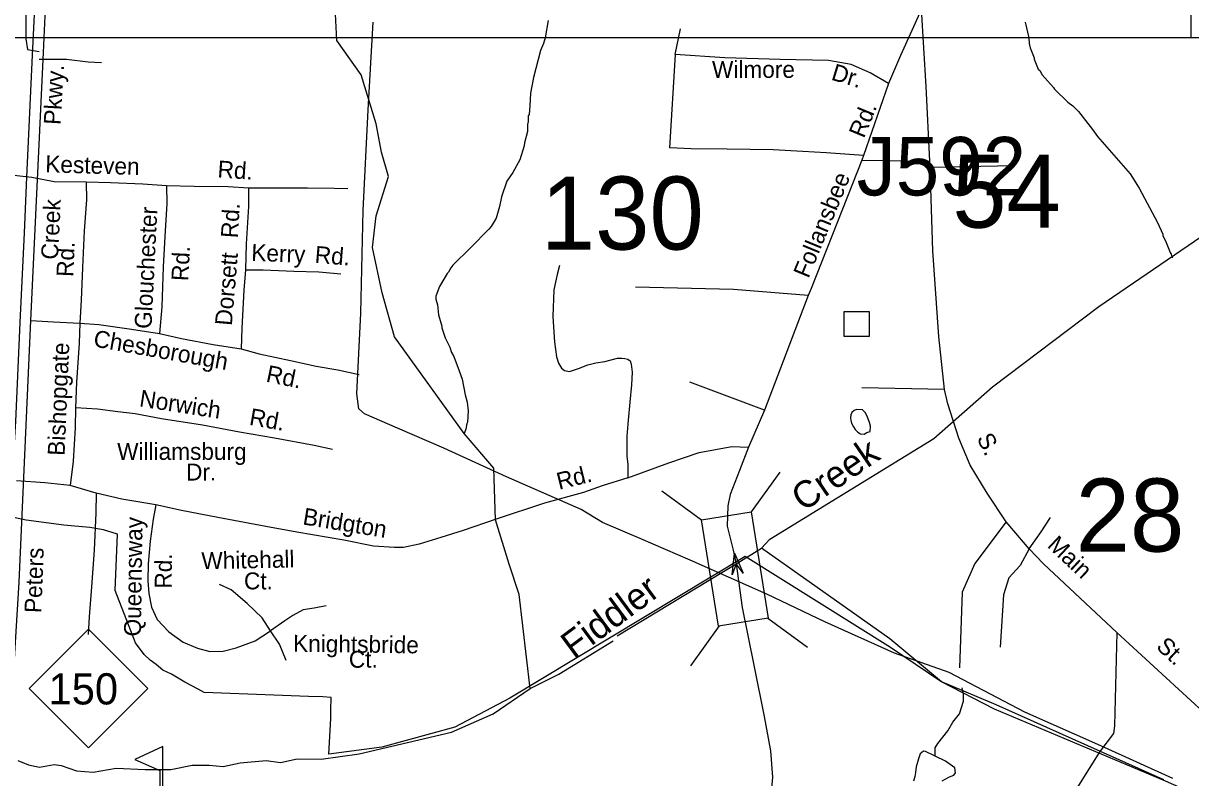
# Model space of a CAD drawing. Extents: x 1547597 to 1699558, y 810033 to 920809.
# Drawn here: x 1627167 to 1633721, y 827154 to 831387 of the extents above; entities that cross this region are included whole.
import ezdxf

# ---------------------------------------------------------------- set-up
doc = ezdxf.new("R2010")
doc.units = 0
for name, color, linetype in [('Exist Boundary Political City Limit New', 7, 'Continuous'), ('Exist Cultural Recreational Golf Course CELL', 7, 'Continuous'), ('Exist Hydrographic Creek Single Shore', 7, 'Continuous'), ('Exist Hydrographic Misc Water Feature', 7, 'Continuous'), ('Exist Road Non-System Structure Non-Sys Other CELL', 7, 'Continuous'), ('Exist Road Non-System Structure Non-Sys Other Number Label', 7, 'Continuous'), ('Exist Road Non-System Type 51', 7, 'Continuous'), ('Exist Road Non-System Type 51 Label', 7, 'Continuous'), ('Exist Road Primary NC Divided Attributed', 7, 'Continuous'), ('Exist Road Primary NC Label', 7, 'Continuous'), ('Exist Road Primary NC Shield CELL', 7, 'Continuous'), ('Exist Road Primary NC Shield Number Label', 7, 'Continuous'), ('Exist Road Secondary Structure Standard Bridge Attributed CELL', 7, 'Continuous'), ('Exist Road Secondary Structure Standard Bridge CELL', 7, 'Continuous'), ('Exist Road Secondary Structure Standard Bridge Number Label', 7, 'Continuous'), ('Exist Road Secondary Type 51 Attributed', 7, 'Continuous'), ('Exist Utilities Electrical Transmission Line', 7, 'Continuous'), ('Map Preparation Boundary City Limit Buffer Line', 7, 'Continuous'), ('Map Preparation Inset Cut Line', 7, 'Continuous'), ('Old_Level_32', 7, 'Continuous')]:
    doc.layers.add(name, color=color, linetype=linetype)

msp = doc.modelspace()

# ---------------------------------------------------------------- linework, layer by layer
at = {"layer": 'Exist Boundary Political City Limit New'}
msp.add_lwpolyline([(1633570.2, 827141), (1632628.5, 827562.2), (1632318.2, 827693.8), (1632036.3, 827884.5), (1631219, 828394.9), (1629897.8, 827599.7), (1629589.5, 827436.7), (1629178.7, 827325.6), (1628882.6, 827284.9), (1628892.4, 827486.4), (1628892.6, 827532.3), (1628895.7, 827604.1), (1628847.8, 827608.1), (1628767.7, 827609.3), (1628574.1, 827615.9), (1628182.4, 827632.3), (1628148.4, 827650.8), (1628073.8, 827690.4), (1627999.2, 827734.7), (1627950.3, 827758), (1627913, 827788.4), (1627878.1, 827814), (1627845.4, 827844.3), (1627796.5, 827909.7), (1627682.3, 828203.6), (1627695.5, 828520.5), (1627617, 828544.1), (1627540.1, 828558.1), (1627393.1, 828571.1), (1627182.8, 828599.2), (1627030.4, 828629.9)], dxfattribs=at)
at = {"layer": 'Exist Cultural Recreational Golf Course CELL'}
msp.add_lwpolyline([(1627950.8, 827015.2), (1627950.8, 827329.1), (1627792.3, 827255.7), (1627932.4, 827194.1), (1627932.4, 827015.2)], dxfattribs=at)
at = {"layer": 'Exist Hydrographic Creek Single Shore'}
for points in [[(1630012, 827654.3), (1629951.1, 828181.5), (1629895.2, 828351.8), (1629817.1, 828599.9), (1629809.2, 828891.1), (1629642.4, 829084.8), (1629250.9, 829628), (1629182.1, 829873.9), (1629128.1, 830129.6), (1629147.7, 830306.7), (1629217.7, 830528.4), (1629177.8, 830663.8), (1629147.7, 830823), (1629064.1, 831099.2), (1628926.6, 831290.6), (1628919.6, 831439.9)], [(1631311.2, 828442.3), (1631358.7, 828491.5), (1632279.8, 829058.1), (1632607.9, 829346.8), (1633204.9, 829797.5), (1633936.8, 830298.1), (1634109.5, 830382.1), (1634189.2, 830416.7), (1634291.8, 830452.2), (1634334.5, 830465.3), (1634698.9, 830647)], [(1630500.5, 827950.5), (1631168.9, 828353.4), (1631311.2, 828442.3)], [(1639509.9, 826511.7), (1638485.9, 826598.2), (1636671.9, 826897.5), (1636355.9, 826982.7), (1636122.9, 826967.8), (1635619.9, 826735.1), (1635191.7, 826589.7), (1634943.5, 826592.9), (1634837.4, 826560.6), (1634767, 826540.3), (1634660.4, 826629.5), (1634553.8, 826717), (1634345.4, 826790.2), (1633940.4, 826974.9), (1633579.9, 827134.2), (1632619.9, 827537.9), (1632321.8, 827691.7), (1632032.8, 827933.8), (1631311.2, 828442.3)], [(1630012, 827654.3), (1630173, 827733.8), (1630478.5, 827921.2)], [(1627136.1, 827249.2), (1627194.8, 827225.9), (1627257.9, 827212.6), (1627339.9, 827228.2), (1627379.8, 827222.6), (1627465.1, 827192.7), (1627559.2, 827183.9), (1627687.7, 827207.1), (1627851.6, 827199.4), (1627994.5, 827199.4), (1628115.2, 827223.7), (1628209.3, 827223.7), (1628288, 827216), (1628384.3, 827237), (1628530.5, 827249.2), (1628610.3, 827238.1), (1628703.3, 827260.3), (1628839.5, 827258.1), (1629052.3, 827287.3), (1629570.5, 827409.2), (1629804, 827511.3), (1630012, 827654.3)]]:
    msp.add_lwpolyline(points, dxfattribs=at)
at = {"layer": 'Exist Hydrographic Misc Water Feature'}
for points in [[(1630113.2, 831402.4), (1630096, 831306.7), (1630087.5, 831274.8), (1630071, 831235.1), (1630031, 831083.7), (1630013.8, 830995.9), (1630010.8, 830924), (1630006.1, 830876.1), (1630002, 830868.1), (1630001.6, 830836.1), (1629997.4, 830820.2), (1629996.8, 830780.2), (1629979.9, 830716.5), (1629979.7, 830700.5), (1629954.7, 830620.8), (1629915.7, 830549.4), (1629881.1, 830501.9), (1629851.9, 830414.3), (1629841.1, 830358.5), (1629822.2, 830294.7), (1629793.6, 830247.2), (1629779.5, 830231.4), (1629678.1, 830126.8), (1629578.8, 830030.2), (1629566.6, 830014.4), (1629554.2, 829990.6), (1629546.1, 829982.7), (1629503.3, 829911.3), (1629482.5, 829855.6), (1629482.3, 829839.6), (1629491.8, 829807.5), (1629497, 829751.5), (1629516.2, 829687.2), (1629516.1, 829679.2), (1629535.3, 829622.9), (1629560.5, 829570.6), (1629570.1, 829540.5), (1629583.8, 829518.3), (1629614.7, 829437.9), (1629630, 829389.7), (1629646.8, 829301.5), (1629658.3, 829261.3), (1629663.6, 829213.2), (1629660.8, 829149.3), (1629656.7, 829141.4), (1629652.1, 829109.4), (1629642.4, 829084.8)], [(1632791.4, 831394.3), (1632812.8, 831306.2), (1632814.6, 831274.2), (1632820.4, 831250.1), (1632841.9, 831194), (1632841.9, 831186), (1632865.5, 831129.9), (1632873.4, 831121.8), (1632887.3, 831097.7), (1632950.7, 831027.2), (1632956.7, 831017.2), (1633032, 830944.7), (1633059.9, 830924.5), (1633091.6, 830892.2), (1633170.8, 830791.7), (1633198.5, 830751.5), (1633380.8, 830542.2), (1633432.3, 830461.8), (1633534.8, 830269.1), (1633564.3, 830204.9), (1633564.2, 830196.9), (1633583.9, 830156.8), (1633605.6, 830100.7), (1633611.5, 830092.7), (1633615.4, 830076.6), (1633621.3, 830070.6)], [(1631845.7, 829219.7), (1631831.1, 829214.2), (1631817.8, 829203), (1631813, 829190.5), (1631810.5, 829172.4), (1631813.9, 829159.2), (1631818.3, 829139.9), (1631828.2, 829122.6), (1631837.4, 829108.6), (1631851.6, 829093), (1631867.9, 829084.4), (1631888.2, 829082.2), (1631902.5, 829090.2), (1631922.4, 829096.2), (1631923.9, 829126), (1631918, 829146.8), (1631911, 829167), (1631903.6, 829185.9), (1631893.2, 829202.4), (1631878.3, 829218.6), (1631845.7, 829219.7)], [(1632287.1, 827274.3), (1632287.4, 827321.3), (1632301.5, 827345.2), (1632357.9, 827416.7), (1632386.3, 827464.4), (1632422.6, 827512.1), (1632445.1, 827583.9), (1632445.4, 827623.8), (1632437.6, 827657.9)], [(1632287.1, 827274.3), (1632232.3, 827301), (1632221.9, 827302.2), (1632202.8, 827287.8), (1632193.1, 827259.6), (1632179.9, 827214.8), (1632175.4, 827183.4), (1632173, 827160.4), (1632165.4, 827134.3)], [(1632325.6, 827135.4), (1632367.8, 827158.9), (1632392, 827167), (1632400.5, 827181.5), (1632396.7, 827208.8), (1632344.7, 827246.1), (1632287.1, 827274.3)]]:
    msp.add_lwpolyline(points, dxfattribs=at)
at = {"layer": 'Exist Road Non-System Structure Non-Sys Other CELL'}
msp.add_lwpolyline([(1631776.3, 829769.2), (1631915.3, 829769.2), (1631915.3, 829630.1), (1631776.3, 829630.1)], close=True, dxfattribs=at)
at = {"layer": 'Exist Road Non-System Type 51'}
msp.add_line((1627575.4, 828749.7), (1627430.2, 828793.9), dxfattribs=at)
for points in [[(1627182.9, 831579.4), (1627180.3, 831411.8), (1627180.3, 831300), (1627189.7, 831239.9), (1627255.5, 831229)], [(1632210.3, 831467.1), (1632092.7, 831207.5), (1632025.4, 831049)], [(1632256.2, 830612.9), (1632236.2, 831033.4), (1632210.3, 831467.1)], [(1630826.9, 831212.4), (1630855.7, 831356.7)], [(1627606.2, 831165.8), (1627530.2, 831169), (1627408.7, 831184.6), (1627254.8, 831185)], [(1630826.9, 831212.4), (1630795.4, 830687.7)], [(1632025.4, 831049), (1631922.1, 831109.1), (1631814.1, 831157.2), (1631686.8, 831178.8), (1631415.4, 831183.6), (1631105.5, 831193.2), (1630826.9, 831212.4)], [(1632025.4, 831049), (1631883.7, 830645.1)], [(1631883.7, 830645.1), (1631674.5, 830659.7), (1631542.8, 830667.7), (1631376.9, 830676.5), (1631119.3, 830680.6), (1630917.4, 830683.9), (1630795.4, 830687.7)], [(1631874.3, 830620.1), (1631766.2, 830343.7), (1631590.9, 829899.1), (1631574.1, 829860.6)], [(1631883.7, 830645.1), (1631874.3, 830620.1)], [(1631874.3, 830620.1), (1632256.2, 830612.9)], [(1632257.6, 830580.4), (1632256.2, 830612.9)], [(1632257.6, 830580.4), (1632731.7, 830589.9)], [(1627213.6, 830522.1), (1627048.5, 830540.2), (1626960.3, 830558.8)], [(1627520, 830495.4), (1627340.3, 830498.2), (1627213.6, 830522.1)], [(1632338.6, 829332.5), (1632307.6, 829628.9), (1632274.2, 830110.5), (1632257.6, 830580.4)], [(1627520, 830495.4), (1627520.6, 830397.5), (1627507.8, 830221.9), (1627498.8, 830016.2), (1627491.9, 829834.2), (1627483.9, 829704.5)], [(1627971.2, 830474.6), (1627837.5, 830484.7), (1627655.7, 830491.4), (1627520, 830495.4)], [(1627971.2, 830474.6), (1627971.8, 830376.8), (1627960.8, 830191.1), (1627952.4, 830021.4), (1627945, 829795.6), (1627930.5, 829645.8)], [(1628430.6, 830461.9), (1628316.9, 830469.6), (1628125, 830472.5), (1627971.2, 830474.6)], [(1628430.6, 830461.9), (1628430.9, 830359.9), (1628417.8, 830150.2), (1628413.5, 830004.4)], [(1628987.8, 830457.6), (1628912, 830460.8), (1628762.2, 830463), (1628568.4, 830461.7), (1628430.6, 830461.9)], [(1628413.5, 830004.4), (1628403.8, 829890.5), (1628392.6, 829676.8), (1628388.9, 829561.1)], [(1628413.5, 830004.4), (1628513.5, 830003), (1628685.2, 829996.3), (1628825, 829992.3), (1628948.7, 829982.3)], [(1630178.1, 830028), (1630163.3, 829978.3), (1630145.9, 829892.6), (1630139.7, 829742.7), (1630149.6, 829598.8), (1630160.3, 829516.5), (1630171.8, 829480.5), (1630189.2, 829452.1), (1630204.9, 829438), (1630232.9, 829433.6), (1630283, 829450.8), (1630335.5, 829469.9), (1630381.5, 829481.2), (1630431.7, 829489.5), (1630502.5, 829508.4), (1630526.5, 829508.2), (1630544.5, 829505.8), (1630560.4, 829501.7), (1630574.3, 829493.4), (1630579.9, 829475.3), (1630585.2, 829429.1), (1630582.1, 829359.1), (1630572.6, 829261.5), (1630562.9, 829159.6), (1630555.5, 829069.7), (1630554.6, 829015.7), (1630556, 828957.1), (1630560.9, 828913.5), (1630560.9, 828837.3)], [(1631574.1, 829860.6), (1631153.7, 829894.3), (1630603.7, 829906.3)], [(1631574.1, 829860.6), (1631329.2, 829215.5)], [(1627208.1, 829719.1), (1627336.2, 829712.7), (1627483.9, 829704.5)], [(1627483.9, 829704.5), (1627480.2, 829592.7), (1627465, 829373.1), (1627458.8, 829229.1)], [(1627483.9, 829704.5), (1627589.8, 829696.9), (1627773.2, 829670.2), (1627930.5, 829645.8)], [(1627930.5, 829645.8), (1628054, 829618.1), (1628233.3, 829585.4), (1628388.9, 829561.1)], [(1628388.9, 829561.1), (1628490.3, 829531.6), (1628667.5, 829495), (1628810.9, 829462.8), (1628932.4, 829443), (1629051.9, 829417.1)], [(1631329.2, 829215.5), (1630909.1, 829372.9)], [(1632338.6, 829332.5), (1631874, 829342.1)], [(1632685.5, 828590), (1632579.2, 828750.8), (1632483.9, 828908.2), (1632419.6, 829058.4), (1632357.6, 829251.5), (1632338.6, 829332.5)], [(1627458.8, 829229.1), (1627457.2, 829117.3), (1627446.2, 828929.6), (1627430.2, 828793.9)], [(1628901.7, 828995.7), (1628800.1, 829017.2), (1628577, 829058.6), (1628379.8, 829093.6), (1628172.5, 829132.6), (1627943.3, 829167.9), (1627793.9, 829196.1), (1627698.1, 829207.7), (1627582.5, 829221.4), (1627458.8, 829229.1)], [(1631329.2, 829215.5), (1631238.2, 829008)], [(1630560.9, 828837.3), (1630791.4, 828921.4), (1630962, 828979.1), (1631144.5, 829012.8), (1631238.2, 829008)], [(1631238.2, 829008), (1631187.7, 828878.2), (1631134.9, 828743.6), (1631122.9, 828678.7), (1631118.1, 828565.7), (1631152.5, 828430.2), (1631168.9, 828353.4)], [(1627430.2, 828793.9), (1627286.6, 828808), (1627129, 828820.4)], [(1630560.9, 828837.3), (1630416.8, 828791.7), (1630312.9, 828754), (1630093.8, 828694), (1629820.8, 828604.3), (1629636, 828541), (1629511.6, 828500.9), (1629389, 828464.8), (1629300.9, 828446.1), (1629250.9, 828445), (1629133.2, 828452.6), (1628965.8, 828487.2), (1628702.8, 828532.5), (1628528.1, 828562.7), (1628258.6, 828613.6), (1628055.3, 828652.7), (1627910, 828684.7)], [(1627575.4, 828749.7), (1627573.8, 828639.9), (1627564.5, 828430.1), (1627549.3, 828224.5), (1627536.9, 828056.7), (1627531.3, 827957)], [(1627910, 828684.7), (1627720.6, 828717.5), (1627575.4, 828749.7)], [(1627910, 828684.7), (1627894.8, 828605.1), (1627878.9, 828481.4), (1627866.9, 828353.6), (1627865.6, 828257.7), (1627870.5, 828187.6), (1627887.2, 828111.4), (1627918.2, 828041.2), (1627983, 827972.2), (1628064.1, 827914.9), (1628145.4, 827879.9), (1628213.1, 827862.7), (1628289, 827863.5), (1628361.2, 827882.5), (1628467.9, 827920.9), (1628554.4, 827977.6)], [(1632685.5, 828590), (1632509.2, 828356.3), (1632437.7, 828194.2), (1632423.4, 827769.8)], [(1632814.2, 828437.4), (1632685.5, 828590)], [(1632814.2, 828437.4), (1632880.9, 828532.8), (1632933.3, 828613.8)], [(1632814.2, 828437.4), (1632764.1, 828344.4), (1632699.8, 828275.3), (1632671.2, 828179.9), (1632652.1, 827886.6)], [(1633307.2, 827968.9), (1632895.2, 828353.9), (1632814.2, 828437.4)], [(1628554.4, 827977.6), (1628507.7, 828050.2), (1628423.1, 828131.4), (1628334.2, 828208.8), (1628268.8, 828237.8)], [(1628866.3, 828118.8), (1628800.2, 828105.9), (1628738.1, 828094.8), (1628679.7, 828063.7), (1628635.2, 828034.4), (1628554.4, 827977.6)], [(1628641.9, 827810.4), (1628605.4, 827902.9), (1628554.4, 827977.6)], [(1633307.2, 827968.9), (1633292.9, 827444.3), (1633288.1, 827401.4), (1633211.9, 827301.3), (1633030.8, 827015.2)], [(1633792.2, 827522.6), (1633307.2, 827968.9)]]:
    msp.add_lwpolyline(points, dxfattribs=at)
at = {"layer": 'Exist Road Primary NC Divided Attributed'}
for points in [[(1627405.2, 835113.5), (1627343.2, 833839.2), (1627307.8, 833121.5), (1627285.6, 832663), (1627261.3, 832116.9), (1627250.2, 831901), (1627233.6, 831553.2), (1627217, 831208.7), (1627184.8, 830524.3), (1627170.4, 830211.9), (1627147.2, 829708), (1627121.7, 829152), (1627102.3, 828828), (1627099, 828666.9), (1627086.8, 828465.9), (1627078, 828272), (1627056.4, 827891), (1627047.5, 827666.7), (1627039.2, 827471.3), (1627021.5, 827250.3)], [(1627088.5, 827252), (1627105.7, 827635.2), (1627143.3, 828251), (1627208.1, 829719.1), (1627245.8, 830508.8), (1627279, 831223.1), (1627289, 831430.3), (1627305.6, 831909.8), (1627353.2, 832656.3), (1627363.2, 832993), (1627385.3, 833479.3), (1627404.2, 833829.5), (1627466.7, 835058.6)]]:
    msp.add_lwpolyline(points, dxfattribs=at)
at = {"layer": 'Exist Road Primary NC Shield CELL'}
msp.add_lwpolyline([(1627199.1, 827654.4), (1627532.1, 827987.4), (1627865.1, 827654.4), (1627532.1, 827321.4)], close=True, dxfattribs=at)
at = {"layer": 'Exist Road Secondary Structure Standard Bridge Attributed CELL'}
msp.add_lwpolyline([(1631146.7, 828292.3), (1631159.4, 828413.6), (1631209, 828302.2), (1631168.9, 828353.4)], close=True, dxfattribs=at)
at = {"layer": 'Exist Road Secondary Structure Standard Bridge CELL'}
for p, q in [((1631415.2, 828869), (1631253.1, 828645.7)), ((1630750.9, 828763.4), (1630974.2, 828601.3)), ((1631346.7, 828048.5), (1631570, 827886.4)), ((1631074.1, 828005.2), (1630912, 827781.8))]:
    msp.add_line(p, q, dxfattribs=at)
msp.add_lwpolyline([(1631253.1, 828645.7), (1631348, 828048.7), (1631069.1, 828004.4), (1630974.2, 828601.3)], close=True, dxfattribs=at)
at = {"layer": 'Exist Road Secondary Type 51 Attributed'}
msp.add_lwpolyline([(1631168.9, 828353.4), (1631202.5, 828109.4), (1631270.2, 827776.2), (1631327.2, 827497.8), (1631361.9, 827305.1), (1631374.1, 827155.9), (1631358.4, 826988.6), (1631339.3, 826757.7), (1631323.7, 826502.5), (1631313.2, 826390.7), (1631317.2, 826261.2)], dxfattribs=at)
at = {"layer": 'Exist Utilities Electrical Transmission Line'}
msp.add_lwpolyline([(1633621.7, 827149.8), (1633216.4, 827333.2), (1632791, 827520.5), (1632366.1, 827744.1), (1632057.7, 827852), (1631666.3, 828029), (1631340.5, 828183.3), (1630911.1, 828374.7), (1630633, 828494.4), (1630418.6, 828586.3), (1630299, 828658.4), (1629880.3, 828842.8), (1629527.1, 829002.1), (1629267.1, 829116), (1629082.6, 829195), (1629051, 829223.4), (1629038.3, 829307.6), (1629061.5, 829760.9), (1629074.6, 830336.4), (1629103.4, 830901.7), (1629131.2, 831393)], dxfattribs=at)
at = {"layer": 'Map Preparation Boundary City Limit Buffer Line'}
msp.add_lwpolyline([(1633570.2, 827141), (1632628.5, 827562.2), (1632318.2, 827693.8), (1632036.3, 827884.5), (1631219, 828394.9), (1629897.8, 827599.7), (1629589.5, 827436.7), (1629178.7, 827325.6), (1628882.6, 827284.9), (1628892.4, 827486.4), (1628892.6, 827532.3), (1628895.7, 827604.1), (1628847.8, 827608.1), (1628767.7, 827609.3), (1628574.1, 827615.9), (1628182.4, 827632.3), (1628148.4, 827650.8), (1628073.8, 827690.4), (1627999.2, 827734.7), (1627950.3, 827758), (1627913, 827788.4), (1627878.1, 827814), (1627845.4, 827844.3), (1627796.5, 827909.7), (1627682.3, 828203.6), (1627695.5, 828520.5), (1627617, 828544.1), (1627540.1, 828558.1), (1627393.1, 828571.1), (1627182.8, 828599.2), (1627030.4, 828629.9)], dxfattribs=at)
at = {"layer": 'Map Preparation Inset Cut Line'}
for points in [[(1633724, 874749.3), (1571208, 874749.3), (1571208, 831307.2), (1633724, 831307.2)], [(1575502.6, 831307.2), (1641328.6, 831307.2), (1641328.6, 811336.3), (1575502.6, 811336.3)]]:
    msp.add_lwpolyline(points, close=True, dxfattribs=at)

# ---------------------------------------------------------------- texts
at = {"layer": 'Exist Road Non-System Structure Non-Sys Other Number Label'}
msp.add_text('J592', height=328.08, dxfattribs=at).set_placement((1631845.8, 830421.5))
at = {"layer": 'Exist Road Non-System Type 51 Label'}
for s, rotation, p in [('Wilmore', 0.02106, (1631033.4, 831081.1)), ('Dr.', 343.13985, (1631697.9, 831072.1)), ('Rd.', 67.58271, (1631886.5, 830738.1)), ('Kesteven', 358.33098, (1627288.8, 830551.4)), ('Rd.', 356.12086, (1628255, 830523.1)), ('Follansbee', 67.59097, (1631574.8, 829952.2)), ('Glouchester', 87.15041, (1627885.7, 829670.9)), ('Rd.', 86.43606, (1628370.4, 830179.8)), ('Rd.', 87.50168, (1627447.2, 829962.9)), ('Rd.', 87.15041, (1628092.7, 829939.2)), ('Kerry', 357.77063, (1628445.3, 830054.9)), ('Rd.', 355.4178, (1628800.5, 830043.6)), ('Dorsett', 85.12353, (1628337.1, 829688)), ('Chesborough', 349.9215, (1627555.7, 829574.5)), ('Bishopgate', 87.56485, (1627398.1, 828959.1)), ('Rd.', 348.32344, (1628524.9, 829377.2)), ('Norwich', 351.25236, (1627814.1, 829237.5)), ('Rd.', 349.92987, (1628431.1, 829134.5)), ('S.', 296.29987, (1632518.1, 829059.4)), ('Williamsburg', 359.96618, (1627693.4, 828937.4)), ('Dr.', 0.02923, (1628080.4, 828821.5)), ('Rd.', 14.12857, (1630174.7, 828769.1)), ('Queensway', 89.19578, (1627826.8, 827945.8)), ('Bridgton', 350.70761, (1628731.5, 828575.4)), ('Main', 316.97431, (1632910.8, 828451.4)), ('Whitehall', 1.14439, (1628167.3, 828323.4)), ('Rd.', 89.19578, (1627999.2, 828214.3)), ('Ct.', 359.70892, (1628405.3, 828210.9)), ('Knightsbride', 359.23774, (1628680.8, 827860.6)), ('St.', 317.14114, (1633522.7, 827882.8)), ('Ct.', 0.51215, (1628994.8, 827770.1))]:
    msp.add_text(s, height=95, rotation=rotation, dxfattribs=at).set_placement(p)
at = {"layer": 'Exist Road Primary NC Label'}
for s, rotation, p in [('Pkwy.', 86.69846, (1627375.7, 830815.6)), ('Creek', 87.15705, (1627360.6, 830059.5)), ('Peters', 87.85016, (1627267.8, 828076.4))]:
    msp.add_text(s, height=95, rotation=rotation, dxfattribs=at).set_placement(p)
at = {"layer": 'Exist Road Primary NC Shield Number Label'}
msp.add_text('150', height=175, dxfattribs=at).set_placement((1627308.2, 827564.7))
at = {"layer": 'Exist Road Secondary Structure Standard Bridge Number Label'}
for s, p in [('54', (1632382.6, 830240.5)), ('130', (1630072.3, 830117.6)), ('28', (1633075.4, 828422.4))]:
    msp.add_text(s, height=410.1, dxfattribs=at).set_placement(p)
at = {"layer": 'Old_Level_32'}
for s, rotation, p in [('Creek', 34.40075, (1631546.2, 828643.2)), ('Fiddler', 36.53235, (1630257.2, 827817.2))]:
    msp.add_text(s, height=150, rotation=rotation, dxfattribs=at).set_placement(p)

doc.saveas('drawing.dxf')
